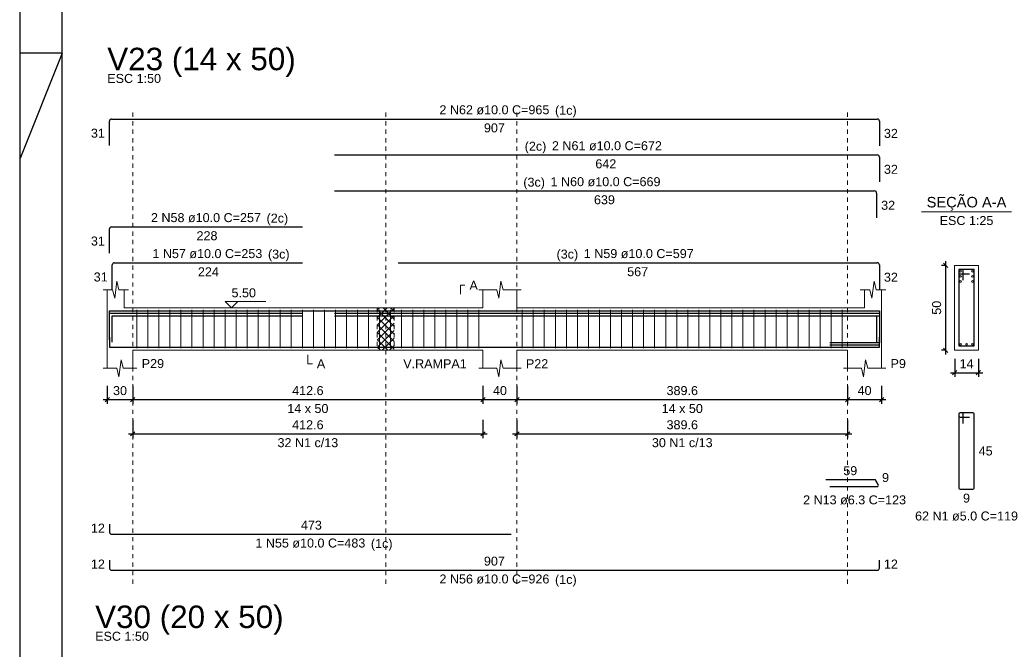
# Model space of a CAD drawing. Header units: millimetres. Extents: x 10 to 1250, y -62 to 528.
# Tile 311 of 656: x 479 to 502, y 148 to 163. Entities that reach past the tile are written whole.
import ezdxf

# ---------------------------------------------------------------- set-up
doc = ezdxf.new("R2010")
doc.units = ezdxf.units.MM
doc.header["$LTSCALE"] = 0.05
doc.linetypes.add('DOT', pattern=[6.35, 0, -6.35])
for name, color, linetype, lineweight in [('Descrição da armadura', 7, 'Continuous', 5), ('DT-Arm complementar', 5, 'Continuous', 5), ('DT-Barras na forma', 2, 'Continuous', 30), ('DT-Barras no corte', 5, 'Continuous', 5), ('DT-Barras rebatidas', 2, 'Continuous', 30), ('DT-Cotas', 9, 'Continuous', 5), ('DT-Forma', 5, 'Continuous', 5), ('DT-Hachura intersecção vigas', 9, 'Continuous', 5), ('DT-Pontilhado', 9, 'DOT', 5), ('DT-Textos', 7, 'Continuous', 5), ('DT-Título', 3, 'Continuous', 20), ('Textos armaduras', 7, 'Continuous', 5)]:
    doc.layers.add(name, color=color, linetype=linetype, lineweight=lineweight)
doc.layers.add('FOLHA_PADRÃO', color=7, linetype='Continuous')
doc.styles.add('Arial', font='arial.ttf')
doc.styles.get("Standard").update_dxf_attribs({"font": 'arial.ttf'})
doc.dimstyles.new('UM_25.000000', dxfattribs={"dimtxt": 0.18, "dimasz": 0.1, "dimexe": 0.1, "dimexo": 0.2, "dimgap": 0, "dimtad": 1, "dimtih": 1, "dimtoh": 1, "dimdec": 1, "dimlfac": 25, "dimzin": 0, "dimdsep": 46, "dimtxsty": 'Standard', "dimcen": 0.09, "dimdle": 0.1, "dimadec": 1, "dimazin": 2, "dimtfac": 1, "dimtdec": 4, "dimtofl": 0, "dimtmove": 0, "dimatfit": 3, "dimfxl": 1, "dimtolj": 1, "dimarcsym": 0})
doc.dimstyles.new('UM_50.000000', dxfattribs={"dimtxt": 0.18, "dimasz": 0.1, "dimexe": 0.1, "dimexo": 0.2, "dimgap": 0.1, "dimtad": 1, "dimdec": 1, "dimlfac": 50, "dimzin": 0, "dimdsep": 46, "dimtxsty": 'Standard', "dimblk": 'OBLIQUE', "dimcen": 0.09, "dimdle": 0.1, "dimadec": 1, "dimazin": 2, "dimtfac": 1, "dimtdec": 1, "dimtofl": 0, "dimtmove": 0, "dimatfit": 3, "dimldrblk": 'OBLIQUE', "dimfxl": 1, "dimtolj": 1, "dimarcsym": 1})

# ---------------------------------------------------------------- blocks, each defined once
blk = doc.blocks.new('_Oblique')
at = {"color": 0, "linetype": 'ByBlock', "lineweight": -2}
blk.add_line((-0.5, -0.5), (0.5, 0.5), dxfattribs=at)
blk = doc.blocks.new('*D1809')
at = {"layer": 'Defpoints', "color": 0, "transparency": 16777216}
for p in [(481.284, 154.745), (481.884, 154.745), (481.884, 154.216)]:
    blk.add_point(p, dxfattribs=at)
at = {"layer": 'DT-Cotas', "color": 0, "lineweight": -2, "transparency": 16777216}
for p, q in [((481.284, 154.545), (481.284, 154.116)), ((481.884, 154.545), (481.884, 154.116)), ((481.184, 154.216), (481.984, 154.216))]:
    blk.add_line(p, q, dxfattribs=at)
at = {"layer": 'DT-Cotas', "color": 0, "lineweight": -2, "transparency": 16777216, "xscale": 0.1, "yscale": 0.1, "zscale": 0.1, "rotation": 180}
blk.add_blockref('_Oblique', (481.284, 154.216), dxfattribs=at)
at = {"layer": 'DT-Cotas', "color": 0, "lineweight": -2, "transparency": 16777216, "xscale": 0.1, "yscale": 0.1, "zscale": 0.1}
blk.add_blockref('_Oblique', (481.884, 154.216), dxfattribs=at)
at = {"layer": 'DT-Cotas', "transparency": 16777216, "insert": (481.584, 154.428), "char_height": 0.2118, "attachment_point": 5, "rotation": 0.0057, "style": 'Arial'}
blk.add_mtext('\\A1;30', dxfattribs=at)
blk = doc.blocks.new('*D1810')
at = {"layer": 'Defpoints', "color": 0, "transparency": 16777216}
for p in [(481.884, 154.745), (490.136, 154.745), (490.136, 154.216)]:
    blk.add_point(p, dxfattribs=at)
at = {"layer": 'DT-Cotas', "color": 0, "lineweight": -2, "transparency": 16777216}
for p, q in [((481.884, 154.545), (481.884, 154.116)), ((490.136, 154.545), (490.136, 154.116)), ((481.784, 154.216), (490.236, 154.216))]:
    blk.add_line(p, q, dxfattribs=at)
at = {"layer": 'DT-Cotas', "color": 0, "lineweight": -2, "transparency": 16777216, "xscale": 0.1, "yscale": 0.1, "zscale": 0.1, "rotation": 180}
blk.add_blockref('_Oblique', (481.884, 154.216), dxfattribs=at)
at = {"layer": 'DT-Cotas', "color": 0, "lineweight": -2, "transparency": 16777216, "xscale": 0.1, "yscale": 0.1, "zscale": 0.1}
blk.add_blockref('_Oblique', (490.136, 154.216), dxfattribs=at)
at = {"layer": 'DT-Cotas', "transparency": 16777216, "insert": (486.01, 154.428), "char_height": 0.2118, "attachment_point": 5, "rotation": 0.0057, "style": 'Arial'}
blk.add_mtext('\\A1;412.6', dxfattribs=at)
blk = doc.blocks.new('*D1811')
at = {"layer": 'Defpoints', "color": 0, "transparency": 16777216}
for p in [(490.136, 154.745), (490.936, 154.745), (490.936, 154.216)]:
    blk.add_point(p, dxfattribs=at)
at = {"layer": 'DT-Cotas', "color": 0, "lineweight": -2, "transparency": 16777216}
for p, q in [((490.136, 154.545), (490.136, 154.116)), ((490.936, 154.545), (490.936, 154.116)), ((490.036, 154.216), (491.036, 154.216))]:
    blk.add_line(p, q, dxfattribs=at)
at = {"layer": 'DT-Cotas', "color": 0, "lineweight": -2, "transparency": 16777216, "xscale": 0.1, "yscale": 0.1, "zscale": 0.1, "rotation": 180}
blk.add_blockref('_Oblique', (490.136, 154.216), dxfattribs=at)
at = {"layer": 'DT-Cotas', "color": 0, "lineweight": -2, "transparency": 16777216, "xscale": 0.1, "yscale": 0.1, "zscale": 0.1}
blk.add_blockref('_Oblique', (490.936, 154.216), dxfattribs=at)
at = {"layer": 'DT-Cotas', "transparency": 16777216, "insert": (490.536, 154.428), "char_height": 0.2118, "attachment_point": 5, "rotation": 0.0057, "style": 'Arial'}
blk.add_mtext('\\A1;40', dxfattribs=at)
blk = doc.blocks.new('*D1812')
at = {"layer": 'Defpoints', "color": 0, "transparency": 16777216}
for p in [(490.936, 154.745), (498.728, 154.745), (498.728, 154.216)]:
    blk.add_point(p, dxfattribs=at)
at = {"layer": 'DT-Cotas', "color": 0, "lineweight": -2, "transparency": 16777216}
for p, q in [((490.936, 154.545), (490.936, 154.116)), ((498.728, 154.545), (498.728, 154.116)), ((490.836, 154.216), (498.828, 154.216))]:
    blk.add_line(p, q, dxfattribs=at)
at = {"layer": 'DT-Cotas', "color": 0, "lineweight": -2, "transparency": 16777216, "xscale": 0.1, "yscale": 0.1, "zscale": 0.1, "rotation": 180}
blk.add_blockref('_Oblique', (490.936, 154.216), dxfattribs=at)
at = {"layer": 'DT-Cotas', "color": 0, "lineweight": -2, "transparency": 16777216, "xscale": 0.1, "yscale": 0.1, "zscale": 0.1}
blk.add_blockref('_Oblique', (498.728, 154.216), dxfattribs=at)
at = {"layer": 'DT-Cotas', "transparency": 16777216, "insert": (494.832, 154.428), "char_height": 0.2118, "attachment_point": 5, "rotation": 0.0057, "style": 'Arial'}
blk.add_mtext('\\A1;389.6', dxfattribs=at)
blk = doc.blocks.new('*D1813')
at = {"layer": 'Defpoints', "color": 0, "transparency": 16777216}
for p in [(498.728, 154.745), (499.528, 154.745), (499.528, 154.216)]:
    blk.add_point(p, dxfattribs=at)
at = {"layer": 'DT-Cotas', "color": 0, "lineweight": -2, "transparency": 16777216}
for p, q in [((498.728, 154.545), (498.728, 154.116)), ((499.528, 154.545), (499.528, 154.116)), ((498.628, 154.216), (499.628, 154.216))]:
    blk.add_line(p, q, dxfattribs=at)
at = {"layer": 'DT-Cotas', "color": 0, "lineweight": -2, "transparency": 16777216, "xscale": 0.1, "yscale": 0.1, "zscale": 0.1, "rotation": 180}
blk.add_blockref('_Oblique', (498.728, 154.216), dxfattribs=at)
at = {"layer": 'DT-Cotas', "color": 0, "lineweight": -2, "transparency": 16777216, "xscale": 0.1, "yscale": 0.1, "zscale": 0.1}
blk.add_blockref('_Oblique', (499.528, 154.216), dxfattribs=at)
at = {"layer": 'DT-Cotas', "transparency": 16777216, "insert": (499.128, 154.428), "char_height": 0.2118, "attachment_point": 5, "rotation": 0.0057, "style": 'Arial'}
blk.add_mtext('\\A1;40', dxfattribs=at)
blk = doc.blocks.new('*D1814')
at = {"layer": 'Defpoints', "color": 0, "transparency": 16777216}
for p in [(481.884, 153.941), (490.136, 153.941), (490.136, 153.411)]:
    blk.add_point(p, dxfattribs=at)
at = {"layer": 'DT-Cotas', "color": 0, "lineweight": -2, "transparency": 16777216}
for p, q in [((481.884, 153.741), (481.884, 153.311)), ((490.136, 153.741), (490.136, 153.311)), ((481.784, 153.411), (490.236, 153.411))]:
    blk.add_line(p, q, dxfattribs=at)
at = {"layer": 'DT-Cotas', "color": 0, "lineweight": -2, "transparency": 16777216, "xscale": 0.1, "yscale": 0.1, "zscale": 0.1, "rotation": 180}
blk.add_blockref('_Oblique', (481.884, 153.411), dxfattribs=at)
at = {"layer": 'DT-Cotas', "color": 0, "lineweight": -2, "transparency": 16777216, "xscale": 0.1, "yscale": 0.1, "zscale": 0.1}
blk.add_blockref('_Oblique', (490.136, 153.411), dxfattribs=at)
at = {"layer": 'DT-Cotas', "transparency": 16777216, "insert": (486.01, 153.623), "char_height": 0.2118, "attachment_point": 5, "rotation": 0.0057, "style": 'Arial'}
blk.add_mtext('\\A1;412.6', dxfattribs=at)
blk = doc.blocks.new('*D1797')
at = {"layer": 'Defpoints', "color": 0, "transparency": 16777216}
for p in [(490.936, 153.941), (498.728, 153.941), (498.728, 153.411)]:
    blk.add_point(p, dxfattribs=at)
at = {"layer": 'DT-Cotas', "color": 0, "lineweight": -2, "transparency": 16777216}
for p, q in [((490.936, 153.741), (490.936, 153.311)), ((498.728, 153.741), (498.728, 153.311)), ((490.836, 153.411), (498.828, 153.411))]:
    blk.add_line(p, q, dxfattribs=at)
at = {"layer": 'DT-Cotas', "color": 0, "lineweight": -2, "transparency": 16777216, "xscale": 0.1, "yscale": 0.1, "zscale": 0.1, "rotation": 180}
blk.add_blockref('_Oblique', (490.936, 153.411), dxfattribs=at)
at = {"layer": 'DT-Cotas', "color": 0, "lineweight": -2, "transparency": 16777216, "xscale": 0.1, "yscale": 0.1, "zscale": 0.1}
blk.add_blockref('_Oblique', (498.728, 153.411), dxfattribs=at)
at = {"layer": 'DT-Cotas', "transparency": 16777216, "insert": (494.832, 153.623), "char_height": 0.2118, "attachment_point": 5, "rotation": 0.0057, "style": 'Arial'}
blk.add_mtext('\\A1;389.6', dxfattribs=at)
blk = doc.blocks.new('*D1798')
at = {"layer": 'Defpoints', "color": 0, "transparency": 16777216}
for p in [(501.039, 157.381), (501.251, 157.381), (501.251, 155.381)]:
    blk.add_point(p, dxfattribs=at)
at = {"layer": 'DT-Cotas', "color": 0, "lineweight": -2, "transparency": 16777216}
for p, q in [((501.051, 157.381), (500.939, 157.381)), ((501.039, 155.281), (501.039, 157.481)), ((501.051, 155.381), (500.939, 155.381))]:
    blk.add_line(p, q, dxfattribs=at)
at = {"layer": 'DT-Cotas', "color": 0, "lineweight": -2, "transparency": 16777216, "xscale": 0.1, "yscale": 0.1, "zscale": 0.1}
for p, rotation in [((501.039, 157.381), 90), ((501.039, 155.381), 270)]:
    blk.add_blockref('_Oblique', p, dxfattribs=dict(at, rotation=rotation))
at = {"layer": 'DT-Cotas', "transparency": 16777216, "insert": (500.827, 156.381), "char_height": 0.2118, "attachment_point": 5, "rotation": 90, "style": 'Arial'}
blk.add_mtext('\\A1;50', dxfattribs=at)
blk = doc.blocks.new('*D1799')
at = {"layer": 'Defpoints', "color": 0, "transparency": 16777216}
for p in [(501.251, 155.381), (501.811, 155.381), (501.811, 154.851)]:
    blk.add_point(p, dxfattribs=at)
at = {"layer": 'DT-Cotas', "color": 0, "lineweight": -2, "transparency": 16777216}
for p, q in [((501.251, 155.181), (501.251, 154.751)), ((501.811, 155.181), (501.811, 154.751)), ((501.151, 154.851), (501.911, 154.851))]:
    blk.add_line(p, q, dxfattribs=at)
at = {"layer": 'DT-Cotas', "color": 0, "lineweight": -2, "transparency": 16777216, "xscale": 0.1, "yscale": 0.1, "zscale": 0.1, "rotation": 180}
blk.add_blockref('_Oblique', (501.251, 154.851), dxfattribs=at)
at = {"layer": 'DT-Cotas', "color": 0, "lineweight": -2, "transparency": 16777216, "xscale": 0.1, "yscale": 0.1, "zscale": 0.1}
blk.add_blockref('_Oblique', (501.811, 154.851), dxfattribs=at)
at = {"layer": 'DT-Cotas', "transparency": 16777216, "insert": (501.531, 155.063), "char_height": 0.2118, "attachment_point": 5, "rotation": 0.0057, "style": 'Arial'}
blk.add_mtext('\\A1;14', dxfattribs=at)
blk = doc.blocks.new('A1EST. 1500')
at = {"layer": 'FOLHA_PADRÃO', "color": 1, "linetype": 'Continuous'}
blk.add_line((0, 59.4), (0, 0), dxfattribs=at)
at = {"layer": 'FOLHA_PADRÃO', "color": 1}
for q in [(0, 27.2), (0, 29.7)]:
    blk.add_line((1, 29.7), q, dxfattribs=at)
at = {"layer": 'FOLHA_PADRÃO', "color": 6, "linetype": 'Continuous'}
blk.add_lwpolyline([(149, 58.4), (149, 1), (1, 1), (1, 58.4), (149, 58.4)], dxfattribs=at)

msp = doc.modelspace()

# ---------------------------------------------------------------- hatches: boundary and pattern name
at = {"layer": 'DT-Hachura intersecção vigas', "linetype": 'Continuous'}
h = msp.add_hatch(dxfattribs=at)
h.set_pattern_fill('ANSI37', color=256, style=0)
h.set_pattern_definition([(45, (477.39807, 132.9991), (-0.08838835, 0.08838835), []), (135, (477.39807, 132.9991), (-0.08838835, -0.08838835), [])])
h.paths.add_polyline_path([(487.6459, 155.3808), (488.0459, 155.3808), (488.0459, 156.3808), (487.6459, 156.3808), (487.6459, 155.3808)])

# ---------------------------------------------------------------- linework, layer by layer
at = {"layer": 'DT-Arm complementar'}
for p, q in [((481.9799, 155.4308), (481.9799, 156.3308)), ((482.2399, 155.4308), (482.2399, 156.3308)), ((482.4999, 155.4308), (482.4999, 156.3308)), ((482.7599, 155.4308), (482.7599, 156.3308)), ((483.0199, 155.4308), (483.0199, 156.3308)), ((483.2799, 155.4308), (483.2799, 156.3308)), ((483.5399, 155.4308), (483.5399, 156.3308)), ((483.7999, 155.4308), (483.7999, 156.3308)), ((484.0599, 155.4308), (484.0599, 156.3308)), ((484.3199, 155.4308), (484.3199, 156.3308)), ((484.5799, 155.4308), (484.5799, 156.3308)), ((484.8399, 155.4308), (484.8399, 156.3308)), ((485.0999, 155.4308), (485.0999, 156.3308)), ((485.3599, 155.4308), (485.3599, 156.3308)), ((485.6199, 155.4308), (485.6199, 156.3308)), ((485.8799, 155.4308), (485.8799, 156.3308)), ((486.1399, 155.4308), (486.1399, 156.3308)), ((486.3999, 155.4308), (486.3999, 156.3308)), ((486.6599, 155.4308), (486.6599, 156.3308)), ((486.9199, 155.4308), (486.9199, 156.3308)), ((487.1799, 155.4308), (487.1799, 156.3308)), ((487.4399, 155.4308), (487.4399, 156.3308)), ((487.6999, 155.4308), (487.6999, 156.3308)), ((487.9599, 155.4308), (487.9599, 156.3308)), ((488.2199, 155.4308), (488.2199, 156.3308)), ((488.4799, 155.4308), (488.4799, 156.3308)), ((488.7399, 155.4308), (488.7399, 156.3308)), ((488.9999, 155.4308), (488.9999, 156.3308)), ((489.2599, 155.4308), (489.2599, 156.3308)), ((489.5199, 155.4308), (489.5199, 156.3308)), ((489.7799, 155.4308), (489.7799, 156.3308)), ((490.0399, 155.4308), (490.0399, 156.3308)), ((491.0619, 155.4308), (491.0619, 156.3308)), ((491.3219, 155.4308), (491.3219, 156.3308)), ((491.5819, 155.4308), (491.5819, 156.3308)), ((491.8419, 155.4308), (491.8419, 156.3308)), ((492.1019, 155.4308), (492.1019, 156.3308)), ((492.3619, 155.4308), (492.3619, 156.3308)), ((492.6219, 155.4308), (492.6219, 156.3308)), ((492.8819, 155.4308), (492.8819, 156.3308)), ((493.1419, 155.4308), (493.1419, 156.3308)), ((493.4019, 155.4308), (493.4019, 156.3308)), ((493.6619, 155.4308), (493.6619, 156.3308)), ((493.9219, 155.4308), (493.9219, 156.3308)), ((494.1819, 155.4308), (494.1819, 156.3308)), ((494.4419, 155.4308), (494.4419, 156.3308)), ((494.7019, 155.4308), (494.7019, 156.3308)), ((494.9619, 155.4308), (494.9619, 156.3308)), ((495.2219, 155.4308), (495.2219, 156.3308)), ((495.4819, 155.4308), (495.4819, 156.3308)), ((495.7419, 155.4308), (495.7419, 156.3308)), ((496.0019, 155.4308), (496.0019, 156.3308)), ((496.2619, 155.4308), (496.2619, 156.3308)), ((496.5219, 155.4308), (496.5219, 156.3308)), ((496.7819, 155.4308), (496.7819, 156.3308)), ((497.0419, 155.4308), (497.0419, 156.3308)), ((497.3019, 155.4308), (497.3019, 156.3308)), ((497.5619, 155.4308), (497.5619, 156.3308)), ((497.8219, 155.4308), (497.8219, 156.3308)), ((498.0819, 155.4308), (498.0819, 156.3308)), ((498.3419, 155.4308), (498.3419, 156.3308)), ((498.6019, 155.4308), (498.6019, 156.3308))]:
    msp.add_line(p, q, dxfattribs=at)
at = {"layer": 'DT-Barras na forma'}
for p, q in [((501.4505, 157.2808), (501.3505, 157.2808)), ((501.3505, 157.2808), (501.3505, 155.4808)), ((501.7105, 157.2808), (501.3505, 157.2808)), ((501.3505, 157.2808), (501.3505, 157.1808)), ((501.3505, 157.1808), (501.6005, 157.1808)), ((501.4505, 157.0308), (501.4505, 157.2808)), ((501.7105, 155.4808), (501.7105, 157.2808)), ((499.4779, 155.5516), (498.3076, 155.5516)), ((499.4779, 155.5012), (498.3076, 155.5012)), ((501.3505, 155.4808), (501.7105, 155.4808))]:
    msp.add_line(p, q, dxfattribs=at)
for points in [[(481.3339, 155.6872), (481.3339, 156.3108), (499.4779, 156.3108), (499.4779, 155.6774)], [(481.3339, 155.6272), (481.3339, 156.2508), (485.8839, 156.2508)], [(481.3995, 155.5672), (481.3995, 156.1908), (485.8839, 156.1908)], [(486.6359, 156.2508), (499.4779, 156.2508), (499.4779, 155.6174)], [(486.6359, 156.1908), (499.4123, 156.1908), (499.4123, 155.5574)], [(488.1359, 156.1908), (499.4779, 156.1908), (499.4779, 155.5574)], [(481.3339, 155.6908), (481.3339, 155.4508), (490.8031, 155.4508)], [(481.3339, 155.6908), (481.3339, 155.4508), (499.4779, 155.4508), (499.4779, 155.6908)]]:
    msp.add_lwpolyline(points, dxfattribs=at)
at = {"layer": 'DT-Barras no corte'}
for centre in [(501.3905, 157.2408), (501.3905, 157.1208), (501.6705, 157.2408), (501.6705, 157.1208), (501.3905, 157.0008), (501.6705, 157.0008), (501.3905, 155.5208), (501.5305, 155.5208), (501.6705, 155.5208)]:
    msp.add_circle(centre, 0.02, dxfattribs=at)
at = {"layer": 'DT-Barras rebatidas'}
for p, q in [((481.3839, 160.8292), (499.4279, 160.8292)), ((481.3339, 160.2056), (481.3339, 160.7792)), ((499.4779, 160.7792), (499.4779, 160.1958)), ((486.6359, 159.982), (499.4279, 159.982)), ((499.4779, 159.932), (499.4779, 159.3486)), ((486.6359, 159.1348), (499.3623, 159.1348)), ((499.4123, 159.0848), (499.4123, 158.5014)), ((481.3339, 157.664), (481.3339, 158.2376)), ((481.3839, 158.2876), (485.8839, 158.2876)), ((481.3995, 156.8168), (481.3995, 157.3904)), ((481.4495, 157.4404), (485.8839, 157.4404)), ((488.1359, 157.4404), (499.4279, 157.4404)), ((499.4779, 157.3904), (499.4779, 156.807)), ((501.3505, 153.8741), (501.3505, 152.1341)), ((501.3505, 153.8741), (501.3505, 153.8341)), ((501.4205, 153.9041), (501.3805, 153.9041)), ((501.6805, 153.9041), (501.3805, 153.9041)), ((501.4505, 153.6541), (501.4505, 153.8741)), ((501.7105, 152.1341), (501.7105, 153.8741)), ((501.3805, 153.8041), (501.6005, 153.8041)), ((499.3671, 152.3273), (498.215, 152.3273)), ((499.4506, 152.2142), (499.3944, 152.3115)), ((498.3076, 152.1669), (499.4234, 152.1669)), ((501.3805, 152.1041), (501.6805, 152.1041)), ((481.3339, 151.2838), (481.3339, 151.0938)), ((481.3839, 151.0438), (490.8031, 151.0438)), ((481.3339, 150.4366), (481.3339, 150.2466)), ((499.4779, 150.2466), (499.4779, 150.4366)), ((481.3839, 150.1966), (499.4279, 150.1966))]:
    msp.add_line(p, q, dxfattribs=at)
for centre, radius, start, end in [((481.3839, 160.7792), 0.05, 90, 180), ((499.4279, 160.7792), 0.05, 0, 90), ((499.4279, 159.932), 0.05, 0, 90), ((499.3623, 159.0848), 0.05, 0, 90), ((481.3839, 158.2376), 0.05, 90, 180), ((481.4495, 157.3904), 0.05, 90, 180), ((499.4279, 157.3904), 0.05, 0, 90), ((501.3805, 153.8741), 0.03, 90, 180), ((501.3805, 153.8741), 0.03, 90, 180), ((501.3805, 153.8341), 0.03, 180, 270), ((501.4205, 153.8741), 0.03, 0, 90), ((501.6805, 153.8741), 0.03, 0, 90), ((499.3671, 152.2958), 0.0315, 30, 90), ((499.4234, 152.1984), 0.0315, 270, 30), ((501.3805, 152.1341), 0.03, 180, 270), ((501.6805, 152.1341), 0.03, 270, 0), ((481.3839, 151.0938), 0.05, 180, 270), ((481.3839, 150.2466), 0.05, 180, 270), ((499.4279, 150.2466), 0.05, 270, 0)]:
    msp.add_arc(centre, radius, start, end, dxfattribs=at)
at = {"layer": 'DT-Forma'}
for p, q in [((501.8105, 157.3808), (501.2505, 157.3808)), ((501.2505, 157.3808), (501.2505, 157.3808)), ((501.2505, 157.3808), (501.2505, 155.3808)), ((501.8105, 155.3808), (501.8105, 157.3808)), ((501.8105, 157.3808), (501.8105, 157.3808)), ((481.4589, 156.6044), (481.5089, 157.0044)), ((481.5089, 157.0044), (481.5589, 156.8044)), ((490.5109, 156.6044), (490.5609, 157.0044)), ((490.5609, 157.0044), (490.6109, 156.8044)), ((499.3029, 156.6044), (499.3529, 157.0044)), ((499.3529, 157.0044), (499.4029, 156.8044)), ((481.1839, 156.8044), (481.4089, 156.8044)), ((481.2839, 156.3808), (481.2839, 156.8044)), ((481.4089, 156.8044), (481.4589, 156.6044)), ((481.5589, 156.8044), (481.7839, 156.8044)), ((481.6839, 156.8044), (481.6839, 156.3808)), ((490.0359, 156.8044), (490.4609, 156.8044)), ((490.1359, 156.3808), (490.1359, 156.8044)), ((490.4609, 156.8044), (490.5109, 156.6044)), ((490.6109, 156.8044), (491.0359, 156.8044)), ((490.9359, 156.8044), (490.9359, 156.3808)), ((499.0279, 156.8044), (499.2529, 156.8044)), ((499.1279, 156.3808), (499.1279, 156.8044)), ((499.2529, 156.8044), (499.3029, 156.6044)), ((499.4029, 156.8044), (499.6279, 156.8044)), ((499.5279, 156.8044), (499.5279, 156.3808)), ((481.6839, 156.3808), (487.6459, 156.3808)), ((487.6459, 156.3808), (488.0459, 156.3808)), ((488.0459, 156.3808), (490.1359, 156.3808)), ((490.9359, 156.3808), (499.1279, 156.3808)), ((481.2839, 155.3808), (481.2839, 154.9572)), ((481.8839, 154.9572), (481.8839, 155.3808)), ((481.8839, 155.3808), (487.6459, 155.3808)), ((487.6459, 155.3808), (488.0459, 155.3808)), ((488.0459, 155.3808), (490.1359, 155.3808)), ((490.1359, 155.3808), (490.1359, 154.9572)), ((490.9359, 154.9572), (490.9359, 155.3808)), ((490.9359, 155.3808), (498.7279, 155.3808)), ((498.7279, 155.3808), (498.7279, 154.9572)), ((499.5279, 154.9572), (499.5279, 155.3808)), ((501.2505, 155.3808), (501.8105, 155.3808)), ((501.2505, 155.3808), (501.2505, 155.3808)), ((501.8105, 155.3808), (501.8105, 155.3808)), ((481.5589, 154.7572), (481.6089, 155.1572)), ((481.6089, 155.1572), (481.6589, 154.9572)), ((490.5109, 154.7572), (490.5609, 155.1572)), ((490.5609, 155.1572), (490.6109, 154.9572)), ((499.1029, 154.7572), (499.1529, 155.1572)), ((499.1529, 155.1572), (499.2029, 154.9572)), ((481.1839, 154.9572), (481.5089, 154.9572)), ((481.5089, 154.9572), (481.5589, 154.7572)), ((481.6589, 154.9572), (481.9839, 154.9572)), ((490.0359, 154.9572), (490.4609, 154.9572)), ((490.4609, 154.9572), (490.5109, 154.7572)), ((490.6109, 154.9572), (491.0359, 154.9572)), ((498.6279, 154.9572), (499.0529, 154.9572)), ((499.0529, 154.9572), (499.1029, 154.7572)), ((499.2029, 154.9572), (499.6279, 154.9572))]:
    msp.add_line(p, q, dxfattribs=at)
at = {"layer": 'DT-Forma', "linetype": 'Continuous'}
for p, q in [((481.2839, 155.3808), (481.2839, 156.3808)), ((499.5279, 156.3808), (499.5279, 155.3808))]:
    msp.add_line(p, q, dxfattribs=at)
at = {"layer": 'DT-Pontilhado', "ltscale": 0.2}
for p, q in [((481.8839, 149.8789), (481.8839, 161.041)), ((487.8459, 149.8789), (487.8459, 161.041)), ((490.9359, 149.8789), (490.9359, 161.041)), ((498.7279, 149.8789), (498.7279, 161.041)), ((487.6459, 156.3808), (487.6459, 155.3808)), ((488.0459, 156.3808), (488.0459, 155.3808))]:
    msp.add_line(p, q, dxfattribs=at)
at = {"layer": 'DT-Textos'}
msp.add_line((500.4715, 158.6457), (502.5895, 158.6457), dxfattribs=at)
for points in [[(489.6064, 156.6985), (489.6064, 156.9103), (489.7123, 156.9103)], [(484.3595, 156.5291), (484.2113, 156.3808), (484.063, 156.5291), (485.0161, 156.5291)], [(486.0099, 155.2749), (486.0099, 155.0631), (486.1158, 155.0631)]]:
    msp.add_lwpolyline(points, dxfattribs=at)

# ---------------------------------------------------------------- block references
msp.add_blockref('A1EST. 1500', (479.22, 132.6844))

# ---------------------------------------------------------------- texts
at = {"layer": 'Descrição da armadura', "linetype": 'Continuous', "char_height": 0.2118, "attachment_point": 8, "line_spacing_factor": 0.798, "style": 'Arial'}
for s, insert, width in [('2 N62 ø10.0 C=965', (490.4059, 160.9351), 5.194653), ('2 N61 ø10.0 C=672', (493.0569, 160.0879), 5.194653), ('1 N60 ø10.0 C=669', (493.0241, 159.2407), 5.194653), ('2 N58 ø10.0 C=257', (483.6089, 158.3935), 5.194653), ('1 N57 ø10.0 C=253', (483.6417, 157.5463), 5.194653), ('1 N59 ø10.0 C=597', (493.8069, 157.5463), 5.194653), ('32 N1 c/13', (486.0099, 153.0934), 2.869342), ('30 N1 c/13', (494.8319, 153.0934), 2.869342), ('2 N13 ø6.3 C=123', (498.8928, 151.7433), 4.8647), ('62 N1 ø5.0 C=119', (501.5305, 151.3628), 4.8647), ('1 N55 ø10.0 C=483', (486.0685, 150.7261), 5.194653), ('2 N56 ø10.0 C=926', (490.4059, 149.8789), 5.194653)]:
    msp.add_mtext(s, dxfattribs=dict(at, insert=insert, width=width))
at = {"layer": 'DT-Textos', "line_spacing_factor": 0.798, "style": 'Arial'}
for s, insert, char_height, width, attachment_point in [('ESC 1:50', (481.2839, 161.6764), 0.2118, 2.507973, 7), ('(1c)', (491.8341, 160.8651), 0.2118, 1.009083, 7), ('(2c)', (491.6291, 160.0181), 0.2118, 1.009083, 9), ('(3c)', (491.5961, 159.1711), 0.2118, 1.009083, 9), ('SEÇÃO A-A', (501.5301, 158.6701), 0.2471, 4.254532, 8), ('(2c)', (485.0371, 158.3241), 0.2118, 1.009083, 7), ('ESC 1:25', (501.5305, 158.328), 0.2118, 2.507973, 8), ('(3c)', (485.0701, 157.4761), 0.2118, 1.009083, 7), ('(3c)', (492.3791, 157.4761), 0.2118, 1.009083, 9), ('A', (489.8182, 156.8044), 0.2118, 0.390816, 7), ('5.50', (484.2113, 156.6244), 0.2118, 1.140404, 7), ('P29', (482.0957, 154.9572), 0.2118, 1.042557, 7), ('A', (486.2217, 154.9572), 0.2118, 0.390816, 7), ('V.RAMPA1', (488.2577, 154.9572), 0.2118, 2.963161, 7), ('P22', (491.1477, 154.9572), 0.2118, 1.042557, 7), ('P9', (499.7397, 154.9572), 0.2118, 0.716686, 7), ('14 x 50', (486.0099, 153.8982), 0.2118, 1.922035, 8), ('14 x 50', (494.8319, 153.8982), 0.2118, 1.922035, 8), ('(1c)', (487.4961, 150.6561), 0.2118, 1.009083, 7), ('(1c)', (491.8341, 149.8091), 0.2118, 1.009083, 7), ('ESC 1:50', (480.9981, 148.5317), 0.2118, 2.507973, 7)]:
    msp.add_mtext(s, dxfattribs=dict(at, insert=insert, char_height=char_height, width=width, attachment_point=attachment_point))
at = {"layer": 'DT-Título', "char_height": 0.5295, "width": 9.380341, "attachment_point": 7, "line_spacing_factor": 0.798, "style": 'Arial'}
for s, insert in [('V23 (14 x 50)', (481.2841, 161.8191)), ('V30 (20 x 50)', (480.9981, 148.6751))]:
    msp.add_mtext(s, dxfattribs=dict(at, insert=insert))
at = {"layer": 'Textos armaduras', "linetype": 'Continuous', "char_height": 0.2118, "attachment_point": 7, "line_spacing_factor": 0.798, "style": 'Arial'}
for s, insert, width in [('907', (490.1585, 160.5115), 0.989858), ('31', (480.8981, 160.3865), 0.659905), ('32', (499.5838, 160.3816), 0.659905), ('642', (492.7845, 159.6643), 0.989858), ('32', (499.5838, 159.5344), 0.659905), ('639', (492.7517, 158.8171), 0.989858), ('32', (499.5182, 158.6872), 0.659905), ('228', (483.3865, 157.9699), 0.989858), ('31', (480.8981, 157.8449), 0.659905), ('224', (483.4193, 157.1227), 0.989858), ('567', (493.5345, 157.1227), 0.989858), ('31', (480.9637, 156.9977), 0.659905), ('32', (499.5838, 156.9928), 0.659905), ('45', (501.8164, 152.8982), 0.659905), ('59', (498.6261, 152.4332), 0.659905), ('9', (499.5395, 152.2721), 0.329953), ('9', (501.448, 151.7864), 0.329953), ('12', (480.8981, 151.0829), 0.659905), ('473', (485.846, 151.1497), 0.989858), ('907', (490.1585, 150.3025), 0.989858), ('12', (480.8981, 150.2357), 0.659905), ('12', (499.5838, 150.2357), 0.659905)]:
    msp.add_mtext(s, dxfattribs=dict(at, insert=insert, width=width))

# ---------------------------------------------------------------- dimensions: what is measured, and where the dimension line sits
at = {"layer": 'DT-Cotas'}
dim = msp.add_linear_dim(base=(501.0387, 157.3808), p1=(501.2505, 155.3808), p2=(501.2505, 157.3808), angle=90, dimstyle='UM_25.000000', override={"dimtxt": 0.2118, "dimasz": 0.1, "dimexe": 0.1, "dimexo": 0.2, "dimtad": 1, "dimtih": 0, "dimtoh": 0, "dimdec": 1, "dimlfac": 25, "dimzin": 8, "dimtxsty": 'Arial', "dimblk": 'Oblique', "dimblk1": 'Oblique', "dimblk2": 'Oblique', "dimsah": 1, "dimdle": 0.1, "dimse1": 0, "dimse2": 0, "dimclrt": 256, "dimadec": 1, "dimazin": 3, "dimtmove": 2, "dimldrblk": 'Oblique'}, dxfattribs=at)
dim.commit()
dim.dimension.update_dxf_attribs({"geometry": '*D1798', "text_midpoint": (500.8269, 156.3808), "dimtype": 160, "text_rotation": 90})
for base, p1, p2, dimstyle, override, picture, middle in [((501.8105, 154.8513), (501.2505, 155.3808), (501.8105, 155.3808), 'UM_25.000000', {"dimtxt": 0.2118, "dimasz": 0.1, "dimexe": 0.1, "dimexo": 0.2, "dimtad": 1, "dimtih": 0, "dimtoh": 0, "dimdec": 1, "dimlfac": 25, "dimzin": 8, "dimtxsty": 'Arial', "dimblk": 'Oblique', "dimblk1": 'Oblique', "dimblk2": 'Oblique', "dimsah": 1, "dimdle": 0.1, "dimse1": 0, "dimse2": 0, "dimclrt": 256, "dimadec": 1, "dimazin": 3, "dimtmove": 2, "dimldrblk": 'Oblique'}, '*D1799', (501.5305, 155.0631)), ((481.8839, 154.2159), (481.2839, 154.7454), (481.8839, 154.7454), 'UM_50.000000', {"dimtxt": 0.2118, "dimasz": 0.1, "dimexe": 0.1, "dimexo": 0.2, "dimtad": 1, "dimtih": 0, "dimtoh": 0, "dimdec": 1, "dimlfac": 50, "dimzin": 8, "dimtxsty": 'Arial', "dimblk": 'Oblique', "dimblk1": 'Oblique', "dimblk2": 'Oblique', "dimsah": 1, "dimdle": 0.1, "dimse1": 0, "dimse2": 0, "dimclrt": 256, "dimadec": 1, "dimazin": 3, "dimtmove": 2, "dimldrblk": 'Oblique'}, '*D1809', (481.5839, 154.4277)), ((490.1359, 154.2159), (481.8839, 154.7454), (490.1359, 154.7454), 'UM_50.000000', {"dimtxt": 0.2118, "dimasz": 0.1, "dimexe": 0.1, "dimexo": 0.2, "dimtad": 1, "dimtih": 0, "dimtoh": 0, "dimdec": 1, "dimlfac": 50, "dimzin": 8, "dimtxsty": 'Arial', "dimblk": 'Oblique', "dimblk1": 'Oblique', "dimblk2": 'Oblique', "dimsah": 1, "dimdle": 0.1, "dimse1": 0, "dimse2": 0, "dimclrt": 256, "dimadec": 1, "dimazin": 3, "dimtmove": 2, "dimldrblk": 'Oblique'}, '*D1810', (486.0099, 154.4277)), ((490.9359, 154.2159), (490.1359, 154.7454), (490.9359, 154.7454), 'UM_50.000000', {"dimtxt": 0.2118, "dimasz": 0.1, "dimexe": 0.1, "dimexo": 0.2, "dimtad": 1, "dimtih": 0, "dimtoh": 0, "dimdec": 1, "dimlfac": 50, "dimzin": 8, "dimtxsty": 'Arial', "dimblk": 'Oblique', "dimblk1": 'Oblique', "dimblk2": 'Oblique', "dimsah": 1, "dimdle": 0.1, "dimse1": 0, "dimse2": 0, "dimclrt": 256, "dimadec": 1, "dimazin": 3, "dimtmove": 2, "dimldrblk": 'Oblique'}, '*D1811', (490.5359, 154.4277)), ((498.7279, 154.2159), (490.9359, 154.7454), (498.7279, 154.7454), 'UM_50.000000', {"dimtxt": 0.2118, "dimasz": 0.1, "dimexe": 0.1, "dimexo": 0.2, "dimtad": 1, "dimtih": 0, "dimtoh": 0, "dimdec": 1, "dimlfac": 50, "dimzin": 8, "dimtxsty": 'Arial', "dimblk": 'Oblique', "dimblk1": 'Oblique', "dimblk2": 'Oblique', "dimsah": 1, "dimdle": 0.1, "dimse1": 0, "dimse2": 0, "dimclrt": 256, "dimadec": 1, "dimazin": 3, "dimtmove": 2, "dimldrblk": 'Oblique'}, '*D1812', (494.8319, 154.4277)), ((499.5279, 154.2159), (498.7279, 154.7454), (499.5279, 154.7454), 'UM_50.000000', {"dimtxt": 0.2118, "dimasz": 0.1, "dimexe": 0.1, "dimexo": 0.2, "dimtad": 1, "dimtih": 0, "dimtoh": 0, "dimdec": 1, "dimlfac": 50, "dimzin": 8, "dimtxsty": 'Arial', "dimblk": 'Oblique', "dimblk1": 'Oblique', "dimblk2": 'Oblique', "dimsah": 1, "dimdle": 0.1, "dimse1": 0, "dimse2": 0, "dimclrt": 256, "dimadec": 1, "dimazin": 3, "dimtmove": 2, "dimldrblk": 'Oblique'}, '*D1813', (499.1279, 154.4277)), ((490.1359, 153.4111), (481.8839, 153.9406), (490.1359, 153.9406), 'UM_50.000000', {"dimtxt": 0.2118, "dimasz": 0.1, "dimexe": 0.1, "dimexo": 0.2, "dimtad": 1, "dimtih": 0, "dimtoh": 0, "dimdec": 1, "dimlfac": 50, "dimzin": 8, "dimtxsty": 'Arial', "dimblk": 'Oblique', "dimblk1": 'Oblique', "dimblk2": 'Oblique', "dimsah": 1, "dimdle": 0.1, "dimse1": 0, "dimse2": 0, "dimclrt": 256, "dimadec": 1, "dimazin": 3, "dimtmove": 2, "dimldrblk": 'Oblique'}, '*D1814', (486.0099, 153.6229)), ((498.7279, 153.4111), (490.9359, 153.9406), (498.7279, 153.9406), 'UM_50.000000', {"dimtxt": 0.2118, "dimasz": 0.1, "dimexe": 0.1, "dimexo": 0.2, "dimtad": 1, "dimtih": 0, "dimtoh": 0, "dimdec": 1, "dimlfac": 50, "dimzin": 8, "dimtxsty": 'Arial', "dimblk": 'Oblique', "dimblk1": 'Oblique', "dimblk2": 'Oblique', "dimsah": 1, "dimdle": 0.1, "dimse1": 0, "dimse2": 0, "dimclrt": 256, "dimadec": 1, "dimazin": 3, "dimtmove": 2, "dimldrblk": 'Oblique'}, '*D1797', (494.8319, 153.6229))]:
    dim = msp.add_linear_dim(base=base, p1=p1, p2=p2, dimstyle=dimstyle, override=override, dxfattribs=at)
    dim.commit()
    dim.dimension.update_dxf_attribs({"geometry": picture, "text_midpoint": middle, "dimtype": 160, "text_rotation": 0.00573})

doc.saveas('drawing.dxf')
